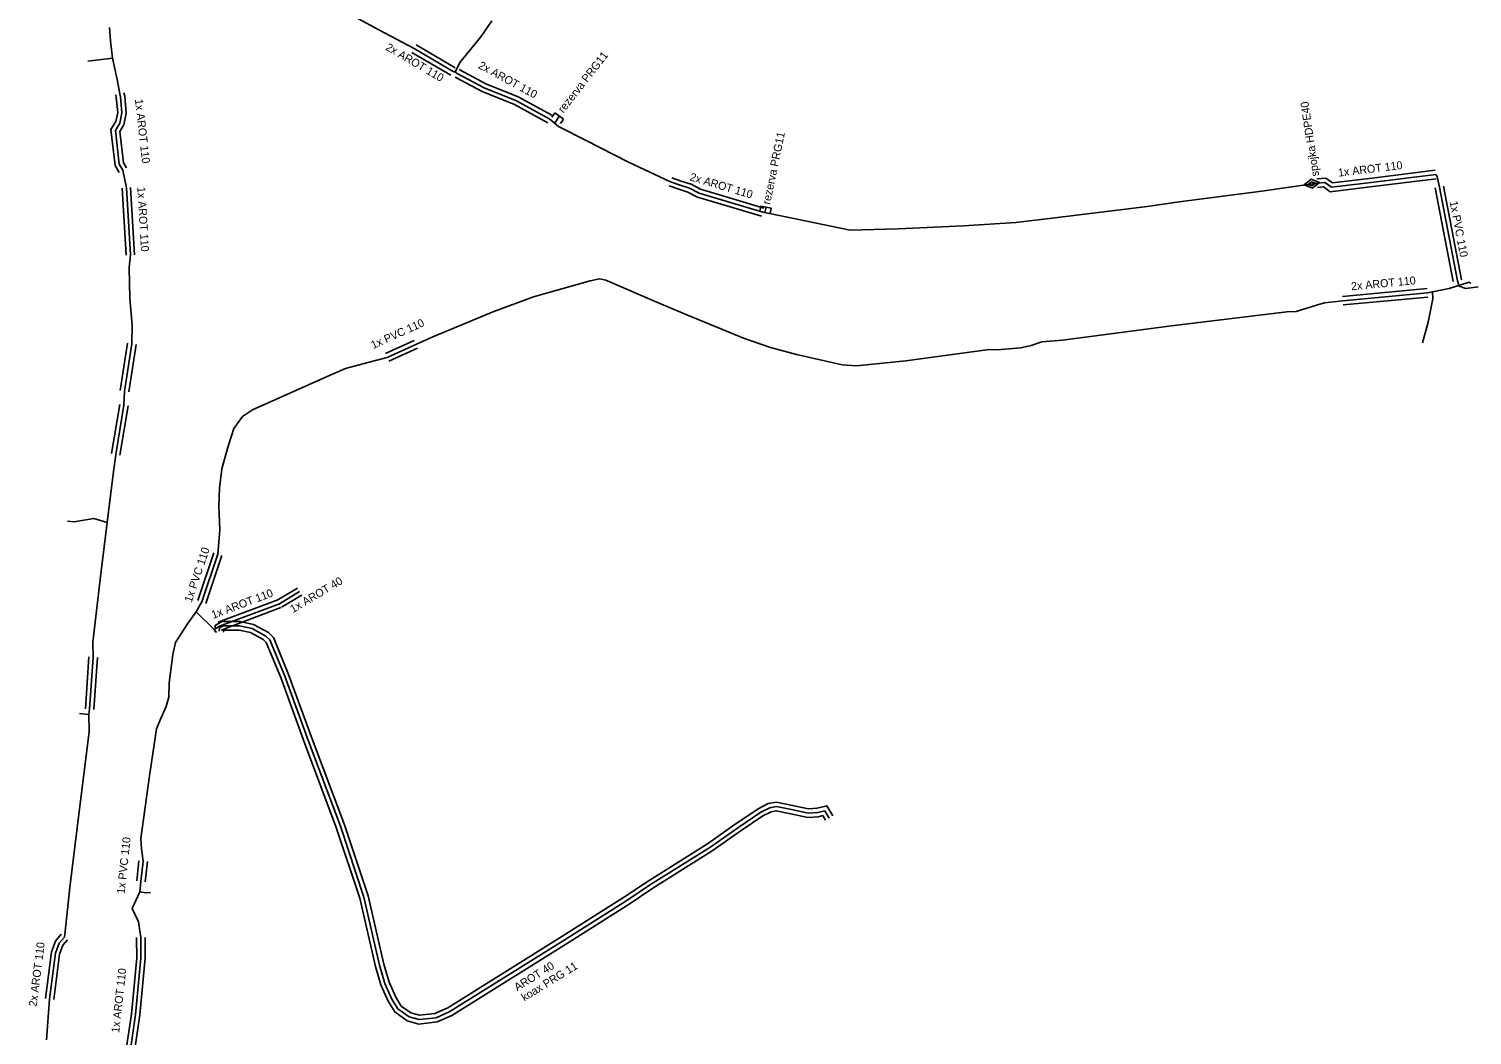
# Model space of a CAD drawing. Extents: x -651943 to -618711, y -1138561 to -1100552.
# Drawn here: x -651051.8 to -650916.5, y -1113519.1 to -1113424.7 of the extents above; entities that cross this region are included whole.
import ezdxf

# ---------------------------------------------------------------- set-up
doc = ezdxf.new("R2010")
doc.units = 0
doc.layers.add('KT trasa', color=7, linetype='Continuous')
doc.layers.add('KT zařízení', color=7, linetype='Continuous')

# ---------------------------------------------------------------- blocks, each defined once
blk = doc.blocks.new('TVSPO_1')
at = {"layer": 'KT zařízení'}
for p, q in [((-0.074, 0.002), (0, 0.044)), ((-0.001, -0.041), (-0.074, 0.002)), ((-0.035, 0), (0, 0.02)), ((0.073, 0.001), (-0.001, -0.041)), ((0, 0.044), (0.073, 0.001)), ((0, 0.02), (0.035, 0)), ((0.035, 0), (0, -0.02)), ((0, -0.02), (-0.035, 0))]:
    blk.add_line(p, q, dxfattribs=at)
blk = doc.blocks.new('TVREZ')
at = {"layer": 'KT zařízení'}
for p, q in [((-0.05, 0.05), (0, 0.05)), ((0, -0.05), (0, 0.05)), ((-0.05, -0.05), (0, -0.05))]:
    blk.add_line(p, q, dxfattribs=at)

msp = doc.modelspace()

# ---------------------------------------------------------------- linework, layer by layer
at = {"layer": 'KT trasa'}
for p, q in [((-651018.96, -1113424.77), (-651020.94, -1113423.7)), ((-651009.42, -1113425.42), (-651008.37, -1113423.92)), ((-651044.14, -1113425.8), (-651044.23, -1113424.56)), ((-651015.67, -1113426.54), (-651018.96, -1113424.77)), ((-651011.37, -1113427.84), (-651009.42, -1113425.42)), ((-651043.95, -1113427.42), (-651044.14, -1113425.8)), ((-651012.02, -1113428.68), (-651015.67, -1113426.54)), ((-651043.95, -1113427.42), (-651046.24, -1113427.72)), ((-651043.51, -1113429.44), (-651043.95, -1113427.42)), ((-651011.81, -1113428.75), (-651011.37, -1113427.84)), ((-651043.25, -1113430.78), (-651043.51, -1113429.44)), ((-651011.81, -1113428.75), (-651012.02, -1113428.68)), ((-651011.63, -1113428.86), (-651011.81, -1113428.75)), ((-651009.1, -1113430.21), (-651011.63, -1113428.86)), ((-651043.18, -1113431.06), (-651043.25, -1113430.78)), ((-651006.08, -1113431.43), (-651009.1, -1113430.21)), ((-651043.05, -1113432.57), (-651043.18, -1113431.06)), ((-651002.94, -1113433.14), (-651006.08, -1113431.43)), ((-651043.67, -1113434.21), (-651043.26, -1113433.53)), ((-651043.26, -1113433.53), (-651043.05, -1113432.57)), ((-651002.12, -1113433.85), (-651002.94, -1113433.14)), ((-651002.06, -1113432.86), (-651002.48, -1113433.54)), ((-651043.31, -1113437.38), (-651043.67, -1113434.21)), ((-650999.55, -1113435.14), (-651002.12, -1113433.85)), ((-650995.56, -1113437.19), (-650999.55, -1113435.14)), ((-651042.97, -1113437.94), (-651043.31, -1113437.38)), ((-650991.63, -1113439.03), (-650995.56, -1113437.19)), ((-651042.64, -1113439.59), (-651042.97, -1113437.94)), ((-650919.9, -1113438.34), (-650925.97, -1113439.09)), ((-650919.78, -1113438.54), (-650919.9, -1113438.34)), ((-650919.55, -1113439.52), (-650919.78, -1113438.54)), ((-651042.64, -1113439.59), (-651042.26, -1113445.89)), ((-650990.64, -1113439.37), (-650991.63, -1113439.03)), ((-650989.85, -1113439.62), (-650990.64, -1113439.37)), ((-650988.96, -1113440.1), (-650989.85, -1113439.62)), ((-650986.22, -1113440.91), (-650988.96, -1113440.1)), ((-650936.22, -1113439.9), (-650943.95, -1113440.92)), ((-650931.01, -1113439.15), (-650936.22, -1113439.9)), ((-650930.32, -1113439.1), (-650931.01, -1113439.15)), ((-650929.68, -1113439.54), (-650930.32, -1113439.1)), ((-650925.97, -1113439.09), (-650929.68, -1113439.54)), ((-650917.88, -1113448.3), (-650919.55, -1113439.52)), ((-650982.99, -1113441.87), (-650986.22, -1113440.91)), ((-650982.78, -1113441.92), (-650982.67, -1113441.39)), ((-650946.97, -1113441.34), (-650955.61, -1113442.41)), ((-650946.97, -1113441.34), (-650943.95, -1113440.92)), ((-650979.76, -1113442.54), (-650982.99, -1113441.87)), ((-650974.81, -1113443.55), (-650979.76, -1113442.54)), ((-650959.27, -1113442.83), (-650964.17, -1113443.15)), ((-650955.61, -1113442.41), (-650959.27, -1113442.83)), ((-650970.31, -1113443.43), (-650974.81, -1113443.55)), ((-650964.17, -1113443.15), (-650970.31, -1113443.43)), ((-651042.39, -1113447.05), (-651042.26, -1113445.89)), ((-651042.31, -1113449.96), (-651042.39, -1113447.05)), ((-650999.17, -1113448.31), (-651004.47, -1113449.81)), ((-650998.3, -1113448.13), (-650999.17, -1113448.31)), ((-650997.7, -1113448.25), (-650998.3, -1113448.13)), ((-650993.07, -1113450.26), (-650997.7, -1113448.25)), ((-650916.79, -1113448.43), (-650918.66, -1113449.04)), ((-650917.71, -1113448.81), (-650917.88, -1113448.3)), ((-650916.61, -1113448.56), (-650916.79, -1113448.43)), ((-651004.47, -1113449.81), (-651008.21, -1113451.19)), ((-650920.68, -1113449.43), (-650928.62, -1113450.18)), ((-650920.22, -1113449.36), (-650920.68, -1113449.43)), ((-650918.66, -1113449.04), (-650920.22, -1113449.36)), ((-650920.22, -1113449.36), (-650920.17, -1113450)), ((-650917.1, -1113449.04), (-650917.71, -1113448.81)), ((-650915.93, -1113448.87), (-650917.1, -1113449.04)), ((-651042.1, -1113452.46), (-651042.31, -1113449.96)), ((-651008.21, -1113451.19), (-651013.92, -1113453.55)), ((-650990.09, -1113451.49), (-650993.07, -1113450.26)), ((-650931.1, -1113450.61), (-650932.99, -1113451.2)), ((-650930.34, -1113450.39), (-650931.1, -1113450.61)), ((-650928.62, -1113450.18), (-650930.34, -1113450.39)), ((-650920.17, -1113450), (-650920.63, -1113452.2)), ((-651042.12, -1113454.21), (-651042.1, -1113452.46)), ((-650986.91, -1113452.81), (-650990.09, -1113451.49)), ((-650944.68, -1113452.54), (-650954.89, -1113453.87)), ((-650933.87, -1113451.22), (-650944.68, -1113452.54)), ((-650932.99, -1113451.2), (-650933.87, -1113451.22)), ((-650920.63, -1113452.2), (-650921.16, -1113454.14)), ((-651013.92, -1113453.55), (-651015.5, -1113454.28)), ((-650984.8, -1113453.7), (-650986.91, -1113452.81)), ((-650982.25, -1113454.58), (-650984.8, -1113453.7)), ((-650954.89, -1113453.87), (-650956.83, -1113454.04)), ((-651042.12, -1113454.21), (-651042.81, -1113458.65)), ((-651015.5, -1113454.28), (-651018.2, -1113455.5)), ((-650979.82, -1113455.21), (-650982.25, -1113454.58)), ((-650975.53, -1113456.2), (-650979.82, -1113455.21)), ((-650961.97, -1113454.77), (-650969.59, -1113455.81)), ((-650960.63, -1113454.75), (-650961.97, -1113454.77)), ((-650958.8, -1113454.61), (-650960.63, -1113454.75)), ((-650957.83, -1113454.38), (-650958.8, -1113454.61)), ((-650956.83, -1113454.04), (-650957.83, -1113454.38)), ((-651022.09, -1113456.53), (-651023.82, -1113457.28)), ((-651019.99, -1113455.98), (-651022.09, -1113456.53)), ((-651018.2, -1113455.5), (-651019.99, -1113455.98)), ((-650974.19, -1113456.28), (-650975.53, -1113456.2)), ((-650969.59, -1113455.81), (-650974.19, -1113456.28)), ((-651023.82, -1113457.28), (-651030.83, -1113460.41)), ((-651042.87, -1113459.98), (-651042.81, -1113458.65)), ((-651043.64, -1113464.59), (-651042.87, -1113459.98)), ((-651030.83, -1113460.41), (-651031.75, -1113461.04)), ((-651031.75, -1113461.04), (-651032.57, -1113462.16)), ((-651032.57, -1113462.16), (-651033.11, -1113463.81)), ((-651043.86, -1113466.44), (-651043.64, -1113464.59)), ((-651033.11, -1113463.81), (-651033.68, -1113465.95)), ((-651033.68, -1113465.95), (-651033.9, -1113467.77)), ((-651044.43, -1113470.98), (-651043.86, -1113466.44)), ((-651033.9, -1113467.77), (-651033.97, -1113469.48)), ((-651033.97, -1113469.48), (-651033.87, -1113471.67)), ((-651048.17, -1113470.85), (-651047.53, -1113470.93)), ((-651046.82, -1113470.8), (-651047.53, -1113470.93)), ((-651045.7, -1113470.61), (-651046.82, -1113470.8)), ((-651044.43, -1113470.98), (-651045.7, -1113470.61)), ((-651045.02, -1113475.8), (-651044.43, -1113470.98)), ((-651033.87, -1113471.67), (-651034.06, -1113473.94)), ((-651034.06, -1113473.94), (-651035.57, -1113478.43)), ((-651045.78, -1113482.19), (-651045.02, -1113475.8)), ((-651028.3, -1113478.59), (-651026.41, -1113477.46)), ((-651036.1, -1113479.36), (-651036.9, -1113480.47)), ((-651035.57, -1113478.43), (-651036.1, -1113479.36)), ((-651036.1, -1113479.36), (-651034.41, -1113481)), ((-651033.9, -1113480.7), (-651028.3, -1113478.59)), ((-651036.9, -1113480.47), (-651038.02, -1113482.23)), ((-651034.41, -1113481), (-651033.9, -1113480.7)), ((-651033.92, -1113480.87), (-651033.94, -1113481.18)), ((-651033.57, -1113480.67), (-651033.92, -1113480.87)), ((-651032.04, -1113480.66), (-651033.57, -1113480.67)), ((-651030.85, -1113480.92), (-651032.04, -1113480.66)), ((-651029.57, -1113481.63), (-651030.85, -1113480.92)), ((-651045.75, -1113483.6), (-651045.78, -1113482.19)), ((-651038.02, -1113482.23), (-651038.29, -1113483.36)), ((-651034.41, -1113481), (-651034.19, -1113481.28)), ((-651029.18, -1113481.99), (-651029.57, -1113481.63)), ((-651027.8, -1113485.38), (-651029.18, -1113481.99)), ((-651045.75, -1113483.6), (-651046.08, -1113488.48)), ((-651038.29, -1113483.36), (-651038.62, -1113486.02)), ((-651038.62, -1113486.02), (-651038.67, -1113487.36)), ((-651025.56, -1113491.49), (-651027.8, -1113485.38)), ((-651038.67, -1113487.36), (-651038.92, -1113488.23)), ((-651046.15, -1113488.97), (-651047.02, -1113488.9)), ((-651046.15, -1113488.97), (-651046.08, -1113488.48)), ((-651046.11, -1113490.62), (-651046.15, -1113488.97)), ((-651038.92, -1113488.23), (-651039.45, -1113489.42)), ((-651039.82, -1113490.34), (-651040.46, -1113494.74)), ((-651039.45, -1113489.42), (-651039.82, -1113490.34)), ((-651047.04, -1113497.83), (-651046.11, -1113490.62)), ((-651022.58, -1113499.46), (-651025.56, -1113491.49)), ((-651040.46, -1113494.74), (-651041.29, -1113500.61)), ((-651047.95, -1113505.2), (-651047.04, -1113497.83)), ((-650985.24, -1113499.54), (-650983.17, -1113498.15)), ((-650983.17, -1113498.15), (-650982.34, -1113497.72)), ((-650982.34, -1113497.72), (-650981.71, -1113497.62)), ((-650981.71, -1113497.62), (-650980.28, -1113497.9)), ((-650980.28, -1113497.9), (-650978.72, -1113498.24)), ((-650978.72, -1113498.24), (-650977.84, -1113498.17)), ((-650977.84, -1113498.17), (-650977.17, -1113498.01)), ((-650976.77, -1113498.7), (-650977.17, -1113498.01)), ((-651020.37, -1113506.11), (-651022.58, -1113499.46)), ((-650987.95, -1113501.45), (-650985.24, -1113499.54)), ((-651041.29, -1113500.61), (-651041.21, -1113501.58)), ((-651041.21, -1113501.58), (-651041.07, -1113502.74)), ((-650993.52, -1113504.94), (-650987.95, -1113501.45)), ((-651041.07, -1113502.74), (-651041.27, -1113504.63)), ((-651048.4, -1113509.6), (-651047.95, -1113505.2)), ((-651041.27, -1113504.63), (-651041.38, -1113505.62)), ((-650995.72, -1113506.43), (-650993.52, -1113504.94)), ((-651041.38, -1113505.62), (-651042.1, -1113507.19)), ((-651041.38, -1113505.62), (-651040.78, -1113505.72)), ((-651040.78, -1113505.72), (-651040.39, -1113505.68)), ((-651018.91, -1113512.5), (-651020.37, -1113506.11)), ((-650995.72, -1113506.43), (-651001.6, -1113510.15)), ((-651042.1, -1113507.19), (-651041.5, -1113508.42)), ((-651041.5, -1113508.42), (-651041.28, -1113509.89)), ((-651049.28, -1113511.35), (-651048.94, -1113510.43)), ((-651048.94, -1113510.43), (-651048.45, -1113509.85)), ((-651048.45, -1113509.85), (-651048.4, -1113509.6)), ((-651041.28, -1113509.89), (-651041.27, -1113511.82)), ((-651001.6, -1113510.15), (-651012.33, -1113516.85)), ((-651049.83, -1113515.67), (-651049.28, -1113511.35)), ((-651041.27, -1113511.82), (-651041.77, -1113517.12)), ((-651018.4, -1113514.21), (-651018.91, -1113512.5)), ((-651017.74, -1113515.68), (-651018.4, -1113514.21)), ((-651050.13, -1113519.5), (-651049.83, -1113515.67)), ((-651017.18, -1113516.6), (-651017.74, -1113515.68)), ((-651041.77, -1113517.12), (-651042.22, -1113520.17)), ((-651016.14, -1113517.34), (-651017.18, -1113516.6)), ((-651015.2, -1113517.6), (-651016.14, -1113517.34)), ((-651013.61, -1113517.42), (-651015.2, -1113517.6)), ((-651012.33, -1113516.85), (-651013.61, -1113517.42))]:
    msp.add_line(p, q, dxfattribs=at)
at = {"layer": 'KT zařízení'}
for p, q in [((-651011.83, -1113428.33), (-651015.48, -1113426.19)), ((-651012.23, -1113429.03), (-651015.88, -1113426.89)), ((-651009.28, -1113430.57), (-651011.83, -1113429.21)), ((-651008.94, -1113429.85), (-651011.45, -1113428.51)), ((-651043.58, -1113431.13), (-651043.64, -1113430.88)), ((-651042.78, -1113430.99), (-651042.86, -1113430.68)), ((-651006.27, -1113431.79), (-651009.28, -1113430.57)), ((-651005.91, -1113431.07), (-651008.94, -1113429.85)), ((-651043.45, -1113432.54), (-651043.58, -1113431.13)), ((-651042.65, -1113432.59), (-651042.78, -1113430.99)), ((-651003.14, -1113433.49), (-651006.27, -1113431.79)), ((-651002.76, -1113432.79), (-651005.91, -1113431.07)), ((-651044.08, -1113434.12), (-651043.64, -1113433.38)), ((-651043.64, -1113433.38), (-651043.45, -1113432.54)), ((-651042.88, -1113433.68), (-651042.65, -1113432.59)), ((-651043.7, -1113437.51), (-651044.08, -1113434.12)), ((-651043.26, -1113434.3), (-651042.88, -1113433.68)), ((-651042.92, -1113437.25), (-651043.26, -1113434.3)), ((-651043.31, -1113438.15), (-651043.7, -1113437.51)), ((-651042.63, -1113437.73), (-651042.92, -1113437.25)), ((-650990.53, -1113438.99), (-650991.51, -1113438.65)), ((-650989.7, -1113439.25), (-650990.53, -1113438.99)), ((-650930.22, -1113438.69), (-650931.05, -1113438.75)), ((-650929.59, -1113439.12), (-650930.22, -1113438.69)), ((-650925.63, -1113438.64), (-650929.59, -1113439.12)), ((-650919.86, -1113438.74), (-650926.32, -1113439.53)), ((-650919.96, -1113437.94), (-650925.63, -1113438.64)), ((-651043.04, -1113439.61), (-651042.66, -1113445.91)), ((-651042.24, -1113439.56), (-651041.86, -1113445.86)), ((-650990.77, -1113439.75), (-650991.77, -1113439.41)), ((-650990.02, -1113439.99), (-650990.77, -1113439.75)), ((-650989.12, -1113440.47), (-650990.02, -1113439.99)), ((-650988.82, -1113439.73), (-650989.7, -1113439.25)), ((-650986.12, -1113440.53), (-650988.82, -1113439.73)), ((-650930.44, -1113439.51), (-650930.99, -1113439.55)), ((-650929.79, -1113439.96), (-650930.44, -1113439.51)), ((-650926.32, -1113439.53), (-650929.79, -1113439.96)), ((-650918.28, -1113448.37), (-650919.95, -1113439.59)), ((-650917.5, -1113448.23), (-650919.17, -1113439.45)), ((-650986.34, -1113441.29), (-650989.12, -1113440.47)), ((-650983.11, -1113442.25), (-650986.34, -1113441.29)), ((-650982.89, -1113441.49), (-650986.12, -1113440.53)), ((-650920.72, -1113449.03), (-650928.66, -1113449.78)), ((-650920.64, -1113449.83), (-650928.58, -1113450.58)), ((-651042.52, -1113454.15), (-651043.21, -1113458.59)), ((-651041.72, -1113454.27), (-651042.41, -1113458.71)), ((-651015.66, -1113453.92), (-651018.36, -1113455.14)), ((-651015.34, -1113454.64), (-651018.04, -1113455.86)), ((-651044.03, -1113464.52), (-651043.26, -1113459.91)), ((-651043.24, -1113464.66), (-651042.47, -1113460.05)), ((-651034.44, -1113473.81), (-651035.95, -1113478.3)), ((-651033.68, -1113474.07), (-651035.19, -1113478.56)), ((-651034.04, -1113480.32), (-651028.44, -1113478.22)), ((-651028.51, -1113478.25), (-651026.61, -1113477.12)), ((-651028.09, -1113478.93), (-651026.2, -1113477.8)), ((-651033.76, -1113481.07), (-651028.16, -1113478.96)), ((-651046.15, -1113483.57), (-651046.48, -1113488.45)), ((-651045.35, -1113483.63), (-651045.68, -1113488.51)), ((-651041.47, -1113502.7), (-651041.67, -1113504.59)), ((-651040.67, -1113502.78), (-651040.87, -1113504.67)), ((-651049.67, -1113511.25), (-651049.29, -1113510.23)), ((-651049.29, -1113510.23), (-651048.76, -1113509.59)), ((-651048.89, -1113511.45), (-651048.59, -1113510.63)), ((-651048.59, -1113510.63), (-651048.14, -1113510.11)), ((-651041.68, -1113509.89), (-651041.67, -1113511.79)), ((-651040.88, -1113509.89), (-651040.87, -1113511.84)), ((-651050.23, -1113515.62), (-651049.67, -1113511.25)), ((-651049.43, -1113515.72), (-651048.89, -1113511.45)), ((-651041.67, -1113511.79), (-651042.17, -1113517.08)), ((-651040.87, -1113511.84), (-651041.37, -1113517.16)), ((-651042.17, -1113517.08), (-651042.63, -1113520.19)), ((-651041.37, -1113517.16), (-651041.81, -1113520.15))]:
    msp.add_line(p, q, dxfattribs=at)
for points in [[(-650976.43, -1113498.5), (-650976.97, -1113497.55), (-650977.9, -1113497.77), (-650978.69, -1113497.84), (-650980.2, -1113497.51), (-650981.7, -1113497.21), (-650982.47, -1113497.33), (-650983.37, -1113497.81), (-650985.47, -1113499.21), (-650988.17, -1113501.12), (-650993.74, -1113504.6), (-650995.94, -1113506.09), (-651001.81, -1113509.81), (-651012.52, -1113516.5), (-651013.72, -1113517.03), (-651015.17, -1113517.19), (-651015.97, -1113516.97), (-651016.88, -1113516.32), (-651017.39, -1113515.49), (-651018.02, -1113514.07), (-651018.52, -1113512.4), (-651019.98, -1113506), (-651022.2, -1113499.33), (-651025.19, -1113491.35), (-651027.43, -1113485.24), (-651028.84, -1113481.76), (-651029.33, -1113481.3), (-651030.71, -1113480.54), (-651032, -1113480.26), (-651033.68, -1113480.27), (-651034.31, -1113480.63), (-651034.34, -1113481.21)], [(-650976.43, -1113498.5), (-650976.97, -1113497.55), (-650977.9, -1113497.77), (-650978.69, -1113497.84), (-650980.2, -1113497.51), (-650981.7, -1113497.21), (-650982.47, -1113497.33), (-650983.37, -1113497.81), (-650985.47, -1113499.21), (-650988.17, -1113501.12), (-650993.74, -1113504.6), (-650995.94, -1113506.09), (-651001.81, -1113509.81), (-651012.52, -1113516.5), (-651013.72, -1113517.03), (-651015.17, -1113517.19), (-651015.97, -1113516.97), (-651016.88, -1113516.32), (-651017.39, -1113515.49), (-651018.02, -1113514.07), (-651018.52, -1113512.4), (-651019.98, -1113506), (-651022.2, -1113499.33), (-651025.19, -1113491.35), (-651027.43, -1113485.24), (-651028.84, -1113481.76), (-651029.33, -1113481.3), (-651030.71, -1113480.54), (-651032, -1113480.26), (-651033.68, -1113480.27), (-651034.31, -1113480.63), (-651034.34, -1113481.21)], [(-650977.12, -1113498.9), (-650977.37, -1113498.47), (-650977.78, -1113498.57), (-650978.75, -1113498.64), (-650980.36, -1113498.29), (-650981.72, -1113498.03), (-650982.21, -1113498.1), (-650982.97, -1113498.5), (-650985.01, -1113499.87), (-650987.73, -1113501.78), (-650993.3, -1113505.28), (-650995.5, -1113506.77), (-651001.39, -1113510.49), (-651012.14, -1113517.2), (-651013.5, -1113517.81), (-651015.23, -1113518.01), (-651016.32, -1113517.71), (-651017.48, -1113516.88), (-651018.1, -1113515.87), (-651018.78, -1113514.35), (-651019.3, -1113512.6), (-651020.76, -1113506.22), (-651022.96, -1113499.59), (-651025.94, -1113491.63), (-651028.17, -1113485.52), (-651029.52, -1113482.22), (-651029.81, -1113481.96), (-651030.99, -1113481.3), (-651032.08, -1113481.06), (-651033.46, -1113481.07), (-651033.53, -1113481.11), (-651033.54, -1113481.25)], [(-650977.12, -1113498.9), (-650977.37, -1113498.47), (-650977.78, -1113498.57), (-650978.75, -1113498.64), (-650980.36, -1113498.29), (-650981.72, -1113498.03), (-650982.21, -1113498.1), (-650982.97, -1113498.5), (-650985.01, -1113499.87), (-650987.73, -1113501.78), (-650993.3, -1113505.28), (-650995.5, -1113506.77), (-651001.39, -1113510.49), (-651012.14, -1113517.2), (-651013.5, -1113517.81), (-651015.23, -1113518.01), (-651016.32, -1113517.71), (-651017.48, -1113516.88), (-651018.1, -1113515.87), (-651018.78, -1113514.35), (-651019.3, -1113512.6), (-651020.76, -1113506.22), (-651022.96, -1113499.59), (-651025.94, -1113491.63), (-651028.17, -1113485.52), (-651029.52, -1113482.22), (-651029.81, -1113481.96), (-651030.99, -1113481.3), (-651032.08, -1113481.06), (-651033.46, -1113481.07), (-651033.53, -1113481.11), (-651033.54, -1113481.25)]]:
    msp.add_lwpolyline(points, dxfattribs=at)

# ---------------------------------------------------------------- block references
for name, p, xscale, yscale, rotation in [('TVREZ', (-651002.07, -1113432.86), 10.000025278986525, 10.000025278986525, 54.34585952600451), ('TVSPO_1', (-650931.52, -1113439.22), 10.000009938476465, 10.000009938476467, 8.329326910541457), ('TVREZ', (-650982.68, -1113441.39), 10.000028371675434, 10.000028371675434, 79.16329624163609)]:
    msp.add_blockref(name, p, dxfattribs=dict(at, xscale=xscale, yscale=yscale, rotation=rotation))

# ---------------------------------------------------------------- texts
for s, rotation, p in [('2x AROT 110', 329.6168, (-651018.41, -1113426.61)), ('2x AROT 110', 331.4279, (-651009.72, -1113428.33)), ('rezerva PRG11', 52.122, (-651001.67, -1113432.63)), ('1x AROT 110', 276.4809, (-651041.84, -1113431.3)), ('spojka HDPE40', 98.1917, (-650930.84, -1113438.47)), ('rezerva PRG11', 78.2492, (-650982.31, -1113441.2)), ('1x AROT 110', 6.9164, (-650929.02, -1113438.55)), ('2x AROT 110', 343.5289, (-650989.88, -1113438.88)), ('1x AROT 110', 273.4518, (-651041.62, -1113439.53)), ('1x PVC 110', 280.7693, (-650918.61, -1113440.89)), ('2x AROT 110', 5.3961, (-650927.81, -1113449.2)), ('1x PVC 110', 24.3159, (-651019.51, -1113454.72)), ('1x PVC 110', 71.4121, (-651036.52, -1113478.53)), ('1x AROT 40', 30.8745, (-651027.02, -1113479.49)), ('1x AROT 110', 20.6457, (-651034.5, -1113480.02)), ('1x PVC 110', 83.9594, (-651042.8, -1113505.84)), ('2x AROT 110', 82.7444, (-651051.05, -1113516.41)), ('1x AROT 110', 83.6512, (-651043.31, -1113518.86)), ('AROT 40', 31.8413, (-651006, -1113514.95)), ('AROT 40', 31.8413, (-651006, -1113514.95)), ('koax PRG 11', 31.8413, (-651005.33, -1113515.91)), ('koax PRG 11', 31.8413, (-651005.33, -1113515.91))]:
    msp.add_text(s, height=0.75, rotation=rotation, dxfattribs=at).set_placement(p)

doc.saveas('drawing.dxf')
